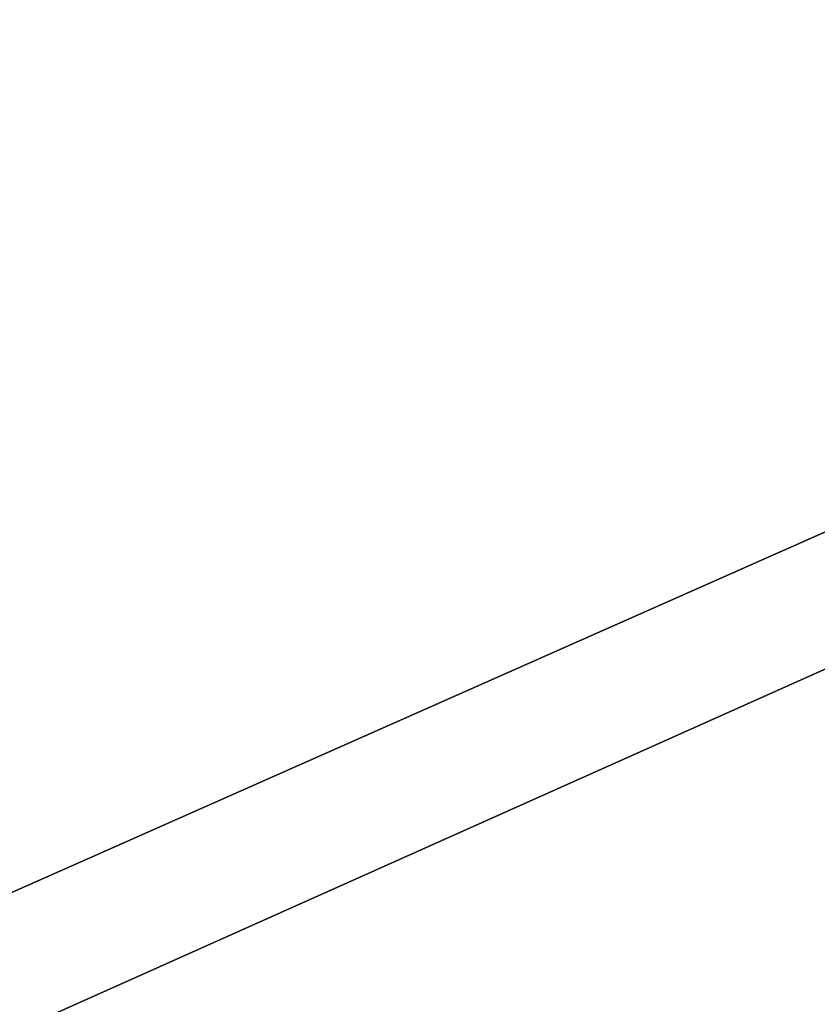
# Model space of a CAD drawing. Header units: millimetres. Extents: x -144 to 364, y -408 to 1133.
# Tile 294 of 656: x -74.35 to -72.67, y 988.53 to 990.6. Entities that reach past the tile are written whole.
import ezdxf

# ---------------------------------------------------------------- set-up
doc = ezdxf.new("R2010")
doc.units = ezdxf.units.MM
doc.header["$LTSCALE"] = 41.718519
for name, color, linetype in [('1339', 7, 'CONTINUOUS'), ('1341', 7, 'CONTINUOUS'), ('1343', 7, 'CONTINUOUS'), ('1344', 7, 'CONTINUOUS')]:
    doc.layers.add(name, color=color, linetype=linetype)

msp = doc.modelspace()

# ---------------------------------------------------------------- linework, layer by layer
at = {"layer": '1339', "color": 7, "linetype": 'CONTINUOUS', "true_color": 0xaaaaaa}
for points in [[(-61.5317, 994.45, 394.1812), (-76.1942, 994.45, 382.769), (-61.5317, 987.95, 394.1812), (-61.5317, 994.45, 394.1812)], [(-61.5317, 987.95, 394.1812), (-76.1942, 994.45, 382.769), (-76.1942, 987.95, 382.7689), (-61.5317, 987.95, 394.1812)]]:
    msp.add_3dface(points, dxfattribs=at)
at = {"layer": '1341', "color": 7, "linetype": 'CONTINUOUS', "true_color": 0xaaaaaa}
for points in [[(-75.5169, 994.45, 382.0332), (-60.9847, 994.45, 393.344), (-75.5169, 987.95, 382.0332), (-75.5169, 994.45, 382.0332)], [(-75.5169, 987.95, 382.0332), (-60.9847, 994.45, 393.344), (-60.9847, 987.95, 393.3441), (-75.5169, 987.95, 382.0332)]]:
    msp.add_3dface(points, dxfattribs=at)
at = {"layer": '1343', "color": 7, "linetype": 'CONTINUOUS', "true_color": 0xaaaaaa}
for points in [[(-76.1942, 994.45, 217.231), (-61.5317, 994.45, 205.8188), (-76.1942, 987.95, 217.2311), (-76.1942, 994.45, 217.231)], [(-76.1942, 987.95, 217.2311), (-61.5317, 994.45, 205.8188), (-61.5317, 987.95, 205.8188), (-76.1942, 987.95, 217.2311)]]:
    msp.add_3dface(points, dxfattribs=at)
at = {"layer": '1344', "color": 7, "linetype": 'CONTINUOUS', "true_color": 0xaaaaaa}
for points in [[(-60.9847, 994.45, 206.656), (-75.5169, 994.45, 217.9668), (-60.9847, 987.95, 206.6559), (-60.9847, 994.45, 206.656)], [(-60.9847, 987.95, 206.6559), (-75.5169, 994.45, 217.9668), (-75.5169, 987.95, 217.9668), (-60.9847, 987.95, 206.6559)]]:
    msp.add_3dface(points, dxfattribs=at)

doc.saveas('drawing.dxf')
